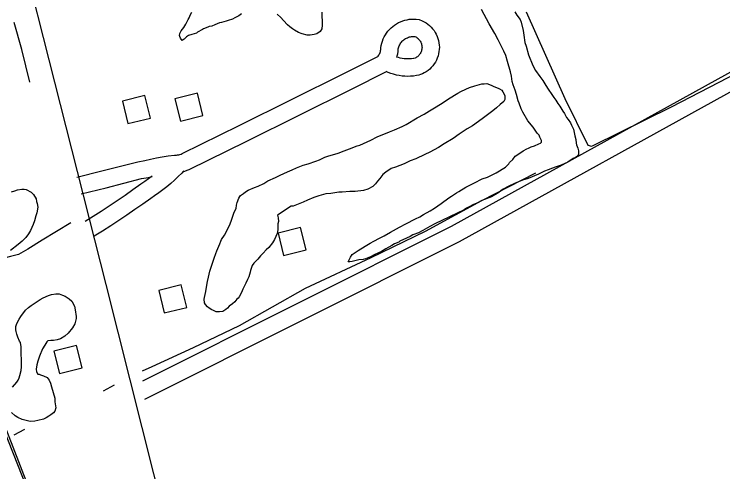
# Model space of a CAD drawing. Extents: x 3297753 to 3335611, y 652252 to 677623.
# Drawn here: x 3302658 to 3303884, y 671835 to 672628 of the extents above; entities that cross this region are included whole.
import ezdxf

# ---------------------------------------------------------------- set-up
doc = ezdxf.new("R2010")
doc.units = 0
for name, color, linetype in [('V-BLDG-OTLN', 7, 'Continuous'), ('V-RAIL-TRAK', 7, 'Continuous'), ('V-ROAD-CNTR', 7, 'Continuous'), ('V-SITE-VEGE', 7, 'Continuous'), ('V-TOPO-SHOR', 7, 'Continuous')]:
    doc.layers.add(name, color=color, linetype=linetype)

msp = doc.modelspace()

# ---------------------------------------------------------------- linework, layer by layer
at = {"layer": 'V-BLDG-OTLN'}
for points in [[(3302845.6, 672476.8), (3302855.1, 672438), (3302893.9, 672447.5), (3302884.4, 672486.4)], [(3302936.4, 672481), (3302945.9, 672442.2), (3302984.8, 672451.7), (3302975.2, 672490.5)], [(3303114.8, 672248.4), (3303124.4, 672209.6), (3303163.2, 672219.1), (3303153.7, 672258)], [(3302908.4, 672148.9), (3302917.9, 672110), (3302956.8, 672119.6), (3302947.3, 672158.4)], [(3302775.6, 672014.6), (3302765.8, 672053.4), (3302727, 672043.5), (3302736.9, 672004.8)]]:
    msp.add_lwpolyline(points, close=True, dxfattribs=at)
at = {"layer": 'V-RAIL-TRAK'}
msp.add_lwpolyline([(3303865.6, 668760.1), (3303793, 668948.4), (3303739.8, 669084.6), (3303721.9, 669124.8), (3303683.6, 669226.5), (3303609, 669421.9), (3303553, 669563.5), (3303502.7, 669694.7), (3303411, 669924.2), (3303320.1, 670159.8), (3303237.1, 670375.8), (3303155.6, 670584.1), (3303054.9, 670841.4), (3302995, 670997.5), (3302940.6, 671142.8), (3302854.9, 671358.3), (3302764.3, 671592.4), (3302665.5, 671843.8), (3302574.2, 672074.7), (3302480.7, 672320.3), (3302400.5, 672534.1), (3302313.6, 672755.6), (3302230.6, 672970.7), (3302196.1, 673060.4)], dxfattribs=at)
at = {"layer": 'V-ROAD-CNTR'}
for points in [[(3303107, 671007.8), (3302817.6, 672159), (3302659.4, 672783.7), (3302407.6, 673804.4), (3302220.1, 674556.3), (3302197.1, 674662.2)], [(3303929.7, 668588.8), (3303721.8, 669127.7), (3303498.9, 669709), (3303308.4, 670192.2), (3303092.6, 670746.3), (3302990.7, 671011.8), (3302616.9, 671979.1), (3302395, 672548.1), (3302140.6, 673200.8), (3301941.7, 673724), (3301858.4, 673934.7)], [(3302766.9, 672345.1), (3302810.1, 672355.9), (3302872, 672372), (3302884.5, 672374.1), (3302894, 672376.3), (3302904.2, 672378.4), (3302914.5, 672380.3), (3302924.8, 672381.9), (3302935.7, 672383.3), (3302939, 672383.5), (3302941, 672383.7), (3302943, 672384), (3302944.9, 672384.6), (3302946.9, 672385.2), (3302948.8, 672386), (3303047.5, 672434.4), (3303228.5, 672524.5), (3303287.3, 672553.9), (3303287, 672553.6), (3303288.1, 672555), (3303289.1, 672556.5), (3303290, 672558), (3303290.7, 672559.6), (3303291.4, 672561.2), (3303291.9, 672562.9), (3303292.3, 672564.6), (3303292.6, 672566.4), (3303292.8, 672569.3), (3303293.5, 672573.3), (3303294.4, 672577.1), (3303295.5, 672580.9), (3303296.9, 672584.5), (3303298.6, 672588.1), (3303300.5, 672591.5), (3303302.7, 672594.8), (3303305, 672598), (3303307.6, 672600.9), (3303310.4, 672603.7), (3303313.4, 672606.3), (3303316.5, 672608.7), (3303319.8, 672610.8), (3303323.2, 672612.8), (3303326.8, 672614.4), (3303330.5, 672615.9), (3303334.2, 672617), (3303338, 672617.9), (3303341.9, 672618.6), (3303345.9, 672618.9), (3303349.8, 672619), (3303353.7, 672618.9), (3303359.2, 672618.2), (3303364.1, 672616.2), (3303367.6, 672614.5), (3303370.9, 672612.5), (3303374, 672610.3), (3303377, 672607.8), (3303379.8, 672605.1), (3303382.3, 672602.3), (3303384.7, 672599.2), (3303386.8, 672596), (3303388.6, 672592.6), (3303390.2, 672589.1), (3303391.5, 672585.4), (3303392.5, 672581.7), (3303393.3, 672577.9), (3303393.7, 672574.1), (3303393.9, 672570.2), (3303393.7, 672566.4), (3303393.3, 672562.6), (3303392.6, 672558.8), (3303391.6, 672555.1), (3303390.3, 672551.4), (3303388.8, 672547.9), (3303387, 672544.5), (3303384.9, 672541.2), (3303382.6, 672538.1), (3303380, 672535.2), (3303377.3, 672532.5), (3303374.3, 672530.1), (3303371.2, 672527.8), (3303367.9, 672525.8), (3303364.5, 672524), (3303361.4, 672522.8)], [(3303320.2, 672553), (3303320.9, 672555.1), (3303321.8, 672558.9), (3303322.4, 672562.9), (3303322.6, 672565.7), (3303322.9, 672567.4), (3303323.3, 672569.2), (3303323.9, 672571), (3303324.5, 672572.7), (3303325.3, 672574.4), (3303326.2, 672576), (3303327.3, 672577.6), (3303328.4, 672579.1), (3303329.6, 672580.5), (3303330.9, 672581.8), (3303332.3, 672583), (3303333.8, 672584.1), (3303335.3, 672585.1), (3303337, 672586.1), (3303338.6, 672586.8), (3303340.4, 672587.5), (3303342.1, 672588.1), (3303344, 672588.5), (3303345.8, 672588.8), (3303347.6, 672589), (3303349.5, 672589), (3303351.3, 672588.9), (3303351.6, 672588.9), (3303351.7, 672588.9), (3303353.1, 672588.2), (3303354.5, 672587.4), (3303355.8, 672586.5), (3303357, 672585.4), (3303358.1, 672584.4), (3303359.1, 672583.2), (3303360.1, 672581.9), (3303361, 672580.6), (3303361.7, 672579.2), (3303362.3, 672577.8), (3303362.9, 672576.3), (3303363.3, 672574.8), (3303363.6, 672573.3), (3303363.8, 672571.7), (3303363.9, 672570.1), (3303363.8, 672568.6), (3303363.6, 672567), (3303363.3, 672565.4), (3303362.9, 672563.9), (3303362.4, 672562.5), (3303361.8, 672561), (3303361, 672559.6), (3303360.2, 672558.3), (3303359.2, 672557), (3303358.2, 672555.9), (3303357.1, 672554.8), (3303355.9, 672553.7), (3303354.6, 672552.8), (3303353.3, 672552), (3303351.9, 672551.3), (3303349.9, 672550.5)], [(3303352.8, 672551.3), (3303349.2, 672550.6), (3303345.9, 672550.2), (3303342.6, 672549.9), (3303339.3, 672549.9), (3303336.1, 672550), (3303332.8, 672550.2), (3303329.5, 672550.7), (3303326.3, 672551.3), (3303323.1, 672552.2), (3303320, 672553.2), (3303319.8, 672553.2)], [(3303931.7, 672544.9), (3303925.7, 672542.9), (3303914.3, 672536.2), (3303414.4, 672259.5), (3302880.4, 671992)], [(3303361.4, 672522.8), (3303358.5, 672521.9), (3303354.1, 672521), (3303349.2, 672520.4), (3303344.2, 672520), (3303339.3, 672519.8), (3303334.3, 672520), (3303329.4, 672520.4), (3303324.5, 672521.1), (3303319.6, 672522.1), (3303314.8, 672523.3), (3303310.1, 672524.8), (3303305.5, 672526.6), (3303302.1, 672528.1)], [(3303943, 672517), (3303938.1, 672515.4), (3303929.2, 672510.2), (3303428.4, 672232.9), (3302883.7, 671960.1)], [(3302949.5, 672354.8), (3302953.5, 672355.8), (3302957.4, 672357.1), (3302961.2, 672358.7), (3303060.8, 672407.5), (3303241.9, 672497.7), (3303302.5, 672528)], [(3302952, 672356.3), (3302948.2, 672352.3), (3302942, 672346.1), (3302935.6, 672340.1), (3302929, 672334.2), (3302922.3, 672328.6), (3302915.5, 672323.1), (3302908.5, 672317.8), (3302901.3, 672312.7), (3302894.4, 672308.1), (3302880.9, 672298.5), (3302867.2, 672288.9), (3302853.3, 672279.3), (3302839.3, 672270), (3302825.2, 672260.7), (3302811.1, 672251.6), (3302796.9, 672242.7)], [(3302774.2, 672316), (3302817.5, 672326.9), (3302878.3, 672342.6), (3302890.4, 672344.7), (3302897.2, 672346.3)], [(3302897.1, 672346.8), (3302890.8, 672342), (3302884.3, 672337.4), (3302877.3, 672332.8), (3302863.6, 672323), (3302850.1, 672313.5), (3302836.4, 672304.2), (3302822.7, 672295), (3302808.9, 672285.9), (3302795, 672276.9), (3302780.9, 672268.1)]]:
    msp.add_lwpolyline(points, dxfattribs=at)
at = {"layer": 'V-SITE-VEGE'}
for points in [[(3303051.4, 672627.9), (3303047.1, 672624.7), (3303040.1, 672621.4), (3303035.8, 672619.1), (3303028.4, 672616.7), (3303024.9, 672615.2), (3303017, 672613.2), (3303013.5, 672612.3), (3303005.2, 672608.9), (3303000, 672607), (3302995.6, 672606), (3302993.4, 672605.1), (3302986, 672602.2), (3302984.3, 672600.8), (3302975.6, 672596.1), (3302973.9, 672594.8), (3302965.6, 672592.3), (3302959.9, 672590.4), (3302956.4, 672588.1), (3302954.7, 672586.3), (3302952.1, 672584.4), (3302949.1, 672581.7), (3302945.9, 672586), (3302944.9, 672588.6), (3302944.4, 672590.8), (3302944.8, 672593.9), (3302947.3, 672598.4), (3302952, 672604.3), (3302955.3, 672610.1), (3302959.1, 672618.2), (3302961.2, 672621.3), (3302963.2, 672626.7), (3302965.8, 672630.7)], [(3303156.5, 672593.6), (3303150.3, 672596), (3303143.1, 672599.8), (3303139.9, 672601.9), (3303135.4, 672605.3), (3303130.9, 672609.1), (3303124.5, 672616.4), (3303119.5, 672621.6), (3303113.2, 672627.6)], [(3303190.7, 672631.2), (3303191.4, 672608.3), (3303190.7, 672602.1), (3303187.7, 672597.6), (3303182.1, 672593.4), (3303177.3, 672592.4), (3303170.3, 672591.3), (3303165.4, 672591.2), (3303156.5, 672593.6)], [(3303524.6, 672631.3), (3303527.8, 672625.7), (3303533.8, 672618.4), (3303535.7, 672613.6), (3303539.2, 672599.1), (3303540.3, 672591.2), (3303541.6, 672578.5), (3303544, 672571.9), (3303548, 672557), (3303555.5, 672538.7), (3303560.2, 672530), (3303568, 672519.7), (3303573.1, 672512.8), (3303578.2, 672503.7), (3303582.3, 672497.6), (3303588.8, 672488.5), (3303592, 672482.9), (3303595.3, 672478.6), (3303599, 672472.5), (3303602.6, 672468.2), (3303607.7, 672459.5), (3303610.5, 672455.2), (3303614.2, 672448.7), (3303617, 672444.8), (3303620.7, 672439.2), (3303622.6, 672435.3), (3303624.9, 672430.9), (3303625.9, 672428.3), (3303628.4, 672416.5), (3303629.9, 672410.4), (3303630.5, 672404.2), (3303631.1, 672401.1), (3303633.4, 672395.5), (3303634.5, 672390.6), (3303634.6, 672384.5), (3303633, 672381.8), (3303629.5, 672379), (3303625.6, 672377.2), (3303620.4, 672373.9), (3303616.5, 672371.2), (3303604.8, 672366), (3303601.3, 672364.5), (3303594.3, 672362.6), (3303589.9, 672360.7), (3303582.1, 672357.8), (3303575.9, 672355.8), (3303565.5, 672350.2), (3303547.6, 672343.1), (3303538, 672339.7), (3303524.1, 672334), (3303514.1, 672329.8), (3303503.2, 672323.7), (3303496.8, 672318.7), (3303484.2, 672311.2), (3303467.6, 672304.6), (3303458.5, 672300.3), (3303452.8, 672298), (3303445.5, 672293.8), (3303441.1, 672291.4), (3303436.8, 672288.7), (3303386.3, 672264.2), (3303377.2, 672259.5), (3303365.1, 672253), (3303358.1, 672248.8), (3303348.1, 672245), (3303343.3, 672242.2), (3303337.2, 672239.4), (3303325.5, 672234.2), (3303323.7, 672232.8), (3303316.3, 672229.5), (3303311.6, 672226.7), (3303301.6, 672221.2), (3303293.8, 672216.5), (3303281.2, 672210.4), (3303274.7, 672207.1), (3303266.4, 672203.8), (3303262, 672202.8), (3303254.5, 672201.7), (3303243.1, 672199.1), (3303239.2, 672198.6), (3303236.1, 672198.5), (3303240.3, 672206.5), (3303243.2, 672211), (3303253.2, 672218.4), (3303265.3, 672225.4), (3303274.4, 672230.9), (3303280.5, 672234.2), (3303290.5, 672239.3), (3303298.3, 672243.5), (3303309.6, 672250.1), (3303324.8, 672258.4), (3303336, 672264.5), (3303352.6, 672272.9), (3303360, 672276.2), (3303366.4, 672280.4), (3303378.2, 672286.9), (3303385.5, 672291.6), (3303397.2, 672299.4)], [(3303397.2, 672299.4), (3303410.6, 672309.5), (3303414.9, 672312.3), (3303423.6, 672318.3), (3303427.9, 672320.2), (3303439.6, 672327.6), (3303447.9, 672331.8), (3303454.8, 672335.5), (3303468.3, 672342.1), (3303477.4, 672345.4), (3303492.2, 672352.5), (3303508.3, 672362.7), (3303514.3, 672368.1), (3303515.5, 672370.4), (3303521.1, 672375.8), (3303525.4, 672381.3), (3303533.1, 672386.8), (3303539.2, 672390.9), (3303545.3, 672394.2), (3303548.3, 672395.6), (3303552.7, 672397.5), (3303558.8, 672399.4), (3303566.2, 672402.7), (3303568.8, 672404.1), (3303570.5, 672406), (3303570.4, 672408.6), (3303568, 672414.7), (3303566.6, 672417.8), (3303563.4, 672421.6), (3303561.1, 672425.1), (3303556.1, 672432), (3303546.9, 672442.8), (3303538.5, 672457.5), (3303535.3, 672463.6), (3303531.9, 672473.6), (3303530.5, 672477.1), (3303527.5, 672488.5), (3303525.1, 672495.9), (3303521.7, 672505.1), (3303520.2, 672510.8), (3303518.6, 672520.4), (3303517.1, 672527.4), (3303512.1, 672545.8), (3303508.7, 672555.9), (3303505.4, 672563.3), (3303500.2, 672574.1), (3303495.6, 672582.8), (3303490, 672594.1), (3303480.2, 672610.6), (3303466.7, 672635.8)], [(3303011.1, 672111.6), (3303008, 672111.9), (3303005.7, 672113.2), (3303003, 672114.4), (3303000.4, 672115.2), (3302995.4, 672118.2), (3302992.7, 672120.7), (3302989.1, 672124.6), (3302987.7, 672127.6), (3302987, 672133.8), (3302987.4, 672136.9), (3302989.7, 672147.1), (3302990.8, 672154.6), (3302992.7, 672164.4), (3302994.7, 672172), (3302996.6, 672182.6), (3303002.3, 672199.5), (3303004.3, 672204.9), (3303007.2, 672212.9), (3303008.8, 672217.8), (3303012.1, 672225.4), (3303014.2, 672229.9), (3303015.8, 672234.3), (3303017.1, 672237), (3303022.1, 672244.7), (3303026.3, 672252.3), (3303031.7, 672264.3), (3303034.2, 672270.6), (3303037, 672279.5), (3303039, 672284.4), (3303042.4, 672291.1), (3303043.1, 672296.4), (3303044.3, 672301.3), (3303046.7, 672308.5), (3303048.4, 672311.6), (3303050.1, 672313.4), (3303055.3, 672317.1), (3303058.3, 672319.8), (3303063.1, 672322.6), (3303073.9, 672327.3), (3303080.5, 672329.7), (3303090.1, 672334.4), (3303097.4, 672338.6), (3303110.5, 672344.3), (3303118.3, 672348.5), (3303131.4, 672354.6), (3303139.2, 672357.9), (3303146.6, 672361.2), (3303158.4, 672366), (3303166.7, 672368.5), (3303180.2, 672372.8), (3303186.8, 672375.2), (3303195.9, 672379.9), (3303202.9, 672382.3), (3303213, 672384.8), (3303219.1, 672386.8), (3303229.5, 672391), (3303238.3, 672394.4), (3303251.8, 672399.2), (3303256.2, 672400.7), (3303275.3, 672409.2), (3303286.6, 672415.2), (3303307.5, 672423.8), (3303316.2, 672427.1), (3303329.3, 672432.8), (3303336.3, 672436.5), (3303355.8, 672447.7), (3303367.9, 672454.2), (3303376.6, 672459.8), (3303385.7, 672465.3), (3303388.7, 672466.8), (3303400.4, 672474.6), (3303409.5, 672481), (3303426, 672490.8), (3303431.2, 672493.6), (3303439.9, 672497.8), (3303446, 672500.2), (3303455.6, 672503.6), (3303467.4, 672506.6), (3303471.4, 672507.1), (3303475.8, 672507.3), (3303483.3, 672504.4), (3303488.3, 672502.3), (3303495.8, 672499.5), (3303498.1, 672498.2), (3303502.1, 672495.7), (3303503.5, 672493.1), (3303505.8, 672489.2), (3303507.3, 672486.1), (3303507.4, 672481.7), (3303507, 672479.5), (3303505.3, 672476.4), (3303498.9, 672471.3), (3303492.9, 672465.4), (3303486.4, 672459.9), (3303475.2, 672451.2), (3303467.9, 672446.2), (3303451, 672434.2), (3303441.9, 672428.6), (3303428.1, 672419.4), (3303417.7, 672412)], [(3303417.7, 672412), (3303402.5, 672402.8), (3303392.6, 672396.3), (3303377.4, 672388.3), (3303368.7, 672384.6), (3303353.5, 672377.1), (3303343.4, 672373.2), (3303333, 672368.5), (3303318.2, 672362.3), (3303310.7, 672359.9), (3303301.2, 672353.9), (3303296, 672349.8), (3303290.9, 672343), (3303287.1, 672338.5), (3303283.7, 672333.5), (3303278.6, 672329), (3303270.3, 672324.3), (3303262.9, 672322.3), (3303248.4, 672320.6), (3303239.1, 672320.3), (3303225.5, 672319), (3303220.2, 672318.9), (3303206.1, 672317.1), (3303197.3, 672316.4), (3303185.5, 672313), (3303176.8, 672310.1), (3303165.5, 672305.3), (3303158.5, 672302.1), (3303149.4, 672298.3), (3303144.1, 672296.3), (3303141.1, 672294.9), (3303137.5, 672294.8), (3303113.7, 672279.1), (3303115.2, 672274.8), (3303115.4, 672268.6), (3303114.6, 672264.6), (3303114.3, 672260.2), (3303114.5, 672254), (3303113.3, 672247.8), (3303108.8, 672237.1), (3303105, 672231.2), (3303098.6, 672223.5), (3303094.3, 672219.4), (3303089.2, 672213.6), (3303084.5, 672209), (3303079.8, 672203.1), (3303076.8, 672200), (3303073, 672196.3), (3303070, 672192.3), (3303067.2, 672183.4), (3303066.8, 672180.3), (3303064, 672172.7), (3303061.9, 672167.8), (3303059, 672161.5), (3303053.6, 672151.2), (3303051.5, 672145.4), (3303047.3, 672137.8), (3303045.6, 672135.5), (3303043.5, 672133.7), (3303040.1, 672129.2), (3303035.8, 672126), (3303030.2, 672121.4), (3303027.2, 672118.2), (3303024.2, 672115.9), (3303019.4, 672112.7), (3303013.3, 672111.6), (3303011.1, 672111.6)], [(3302653.8, 672319.8), (3302659.1, 672321.7), (3302663.9, 672323.2), (3302671.3, 672324.3), (3302675.7, 672324.4), (3302678.8, 672323.6), (3302687.8, 672319), (3302691.4, 672315.2), (3302696.1, 672307.8), (3302696.7, 672303), (3302698.1, 672299.5), (3302699.1, 672293.3), (3302697.2, 672283.6), (3302695.6, 672278.2), (3302693.2, 672269.4), (3302691.2, 672263.1), (3302686.2, 672252.8), (3302682.9, 672247), (3302678.6, 672240.7), (3302675.7, 672237.5), (3302672.2, 672234.3), (3302664.9, 672228.4), (3302652, 672218.3)], [(3302655.4, 671981.1), (3302662.7, 671990.1), (3302665.2, 671993.7), (3302666.9, 671997.3), (3302668.1, 672001.3), (3302670.5, 672010.2), (3302671.1, 672016.8), (3302670.1, 672051.2), (3302669, 672058.7), (3302667.6, 672061.3), (3302664.8, 672067.8), (3302662.9, 672073.1), (3302661.4, 672077.9), (3302660.9, 672080.9), (3302661.1, 672086.7), (3302662.8, 672091.6), (3302666.9, 672099.2), (3302669.9, 672103.7), (3302678, 672114.5), (3302683.1, 672119.5), (3302687.4, 672122.7), (3302694.3, 672127.4), (3302696.1, 672128.7), (3302703, 672133.3), (3302708.2, 672136.1), (3302717.8, 672140), (3302723, 672141.9), (3302730.5, 672143), (3302735.8, 672143.1), (3302742, 672140.7), (3302746.5, 672139), (3302753.2, 672134.4), (3302757.8, 672130.1), (3302762.4, 672121.9), (3302764, 672115.3), (3302765.6, 672103.9), (3302765.7, 672100.4), (3302762.9, 672091), (3302759.1, 672084.3), (3302751.9, 672074.8), (3302745.9, 672069.8), (3302738.1, 672065.1), (3302732.8, 672063.2), (3302726.3, 672062.1), (3302721.9, 672062), (3302716.6, 672061.4), (3302714.9, 672060), (3302711.5, 672054.2), (3302707.3, 672047.5), (3302701.9, 672035), (3302699.1, 672026.5), (3302697.5, 672020.3), (3302696.4, 672012.3), (3302697, 672007.9), (3302699.3, 672004), (3302701.5, 672003.6), (3302703.8, 672002.8), (3302709.1, 672001.2), (3302715.4, 671997.9), (3302718.6, 671993.5), (3302720.9, 671988.3), (3302722.9, 671982.2), (3302728.3, 671962.1), (3302728.5, 671955.9), (3302730.1, 671945.8), (3302728.5, 671940), (3302726, 671936.9), (3302721.7, 671933.6), (3302718.2, 671930.9), (3302713.4, 671928.5), (3302709.1, 671926.2), (3302699, 671923.7), (3302694.2, 671922.3), (3302687.2, 671922), (3302683.6, 671922.4), (3302676.5, 671924.4), (3302672.1, 671925.1), (3302664.5, 671928.9), (3302660, 671931.8), (3302653.6, 671937.4)]]:
    msp.add_lwpolyline(points, dxfattribs=at)
at = {"layer": 'V-TOPO-SHOR'}
for p, q in [((3302831.3, 671985), (3302812.4, 671974.5)), ((3302676.3, 671908.3), (3302657.4, 671898.2))]:
    msp.add_line(p, q, dxfattribs=at)
for points in [[(3303544, 672631.7), (3303611.3, 672481.2), (3303650.7, 672400.7), (3303657.3, 672398.8), (3303660, 672399.9), (3303795.4, 672467.1), (3303959.4, 672551.9), (3304091.7, 672620.4), (3304168.2, 672657.3), (3304193.8, 672672.2), (3304288.8, 672735.1), (3304341.9, 672773.7), (3304368.5, 672791.7), (3304382.3, 672801), (3304388.1, 672804.6)], [(3302685.1, 672509.5), (3302671.4, 672566.5), (3302658.3, 672612.8)], [(3303560.5, 672352.3), (3303467.1, 672303.9), (3303369.1, 672251.2), (3303275.3, 672205.5), (3303161.5, 672152.4), (3303047.4, 672087.5), (3302967.8, 672049.5), (3302896.3, 672016.5), (3302879.7, 672009.1)], [(3302756, 672265.9), (3302706.4, 672236.3), (3302682.1, 672220.4), (3302665.9, 672211.4), (3302651.6, 672207.9), (3302640.7, 672204.8), (3302626.4, 672199.9), (3302608.8, 672191.8), (3302583.8, 672179.4), (3302557.1, 672162.8)]]:
    msp.add_lwpolyline(points, dxfattribs=at)

doc.saveas('drawing.dxf')
